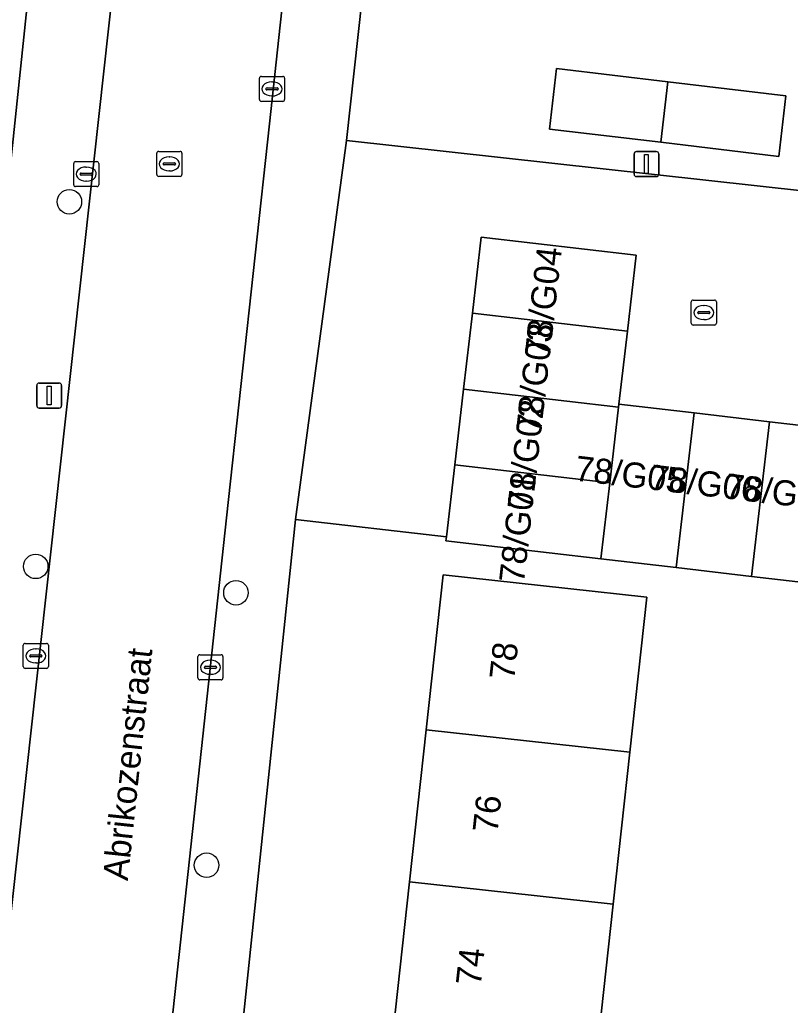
# Model space of a CAD drawing. Extents: x 162026 to 163502, y 387295 to 388169.
# Drawn here: x 162750.7 to 162781.42, y 388029.67 to 388068.97 of the extents above; entities that cross this region are included whole.
import ezdxf

# ---------------------------------------------------------------- set-up
doc = ezdxf.new("R2010")
doc.units = 0
for name, color, linetype in [('IMGEO_Boom', 7, 'Continuous'), ('IMGEO_Erf', 7, 'Continuous'), ('IMGEO_Kolk', 7, 'Continuous'), ('IMGEO_Lichtmast', 7, 'Continuous'), ('IMGEO_Openbare_ruimte_label', 7, 'Continuous'), ('IMGEO_Pand', 7, 'Continuous'), ('IMGEO_Pand_nummerreeks', 7, 'Continuous'), ('IMGEO_Rijbaan_lokaal_open', 7, 'Continuous'), ('IMGEO_Rioolput', 7, 'Continuous'), ('IMGEO_Voetpad_open', 7, 'Continuous')]:
    doc.layers.add(name, color=color, linetype=linetype)

msp = doc.modelspace()

# ---------------------------------------------------------------- linework, layer by layer
at = {"layer": 'IMGEO_Boom'}
for centre in [(162752.677, 388061.712), (162751.334, 388047.171), (162759.318, 388046.12), (162758.146, 388035.254)]:
    msp.add_circle(centre, 0.489, dxfattribs=at)
at = {"layer": 'IMGEO_Erf'}
for points in [[(162765.719, 388084.894), (162765.269, 388078.182), (162763.721, 388064.158), (162794.43, 388060.767), (162794.317, 388059.477), (162795.864, 388059.267), (162796.482, 388065.144), (162799.505, 388064.826), (162802.529, 388064.507), (162805.552, 388064.189), (162808.576, 388063.87), (162811.599, 388063.552), (162811.516, 388062.767), (162854.167, 388057.763), (162854.434, 388060.199), (162859.057, 388059.694), (162859.295, 388069.939), (162859.411, 388074.938)], [(162744.093, 388003.73), (162751.548, 388074.904), (162747.685, 388075.309)], [(162806.663, 388000), (162810.44, 388034.725), (162810.7, 388037.113), (162810.74, 388037.484), (162809.647, 388041.27), (162809.881, 388043.282), (162806.881, 388043.631), (162803.88, 388043.98), (162800.88, 388044.329), (162797.879, 388044.678), (162794.878, 388045.027), (162791.878, 388045.376), (162788.877, 388045.725), (162785.877, 388046.074), (162782.876, 388046.423), (162779.876, 388046.772), (162776.875, 388047.122), (162773.874, 388047.471), (162767.69, 388048.19), (162767.709, 388048.351), (162761.692, 388049.037), (162756.568, 388000)], [(162765.57, 388028.518), (162766.235, 388034.585), (162766.9, 388040.653), (162767.578, 388046.838), (162772.549, 388046.293), (162775.71, 388045.947), (162775.032, 388039.761), (162774.367, 388033.694), (162773.703, 388027.626)]]:
    msp.add_lwpolyline(points, dxfattribs=at)
msp.add_lwpolyline([(162780.965, 388063.525), (162776.259, 388064.085), (162771.817, 388064.614), (162772.097, 388067.027), (162776.543, 388066.5), (162781.253, 388065.942)], close=True, dxfattribs=at)
at = {"layer": 'IMGEO_Kolk'}
for p, q in [((162760.332, 388066.715), (162761.184, 388066.715)), ((162760.257, 388065.789), (162760.257, 388066.641)), ((162760.745, 388066.495), (162760.77, 388066.495)), ((162761.258, 388066.641), (162761.258, 388065.789)), ((162760.516, 388066.209), (162760.516, 388066.221)), ((162760.954, 388066.172), (162760.556, 388066.172)), ((162760.559, 388066.258), (162760.957, 388066.258)), ((162760.768, 388065.935), (162760.743, 388065.935)), ((162761, 388066.221), (162761, 388066.209)), ((162761.184, 388065.715), (162760.332, 388065.715)), ((162752.849, 388062.391), (162752.849, 388063.243)), ((162752.924, 388063.317), (162753.776, 388063.317)), ((162753.85, 388063.243), (162753.85, 388062.391)), ((162753.108, 388062.811), (162753.108, 388062.823)), ((162753.546, 388062.774), (162753.148, 388062.774)), ((162753.151, 388062.86), (162753.549, 388062.86)), ((162753.337, 388063.097), (162753.362, 388063.097)), ((162753.592, 388062.823), (162753.592, 388062.811)), ((162753.36, 388062.537), (162753.335, 388062.537)), ((162753.776, 388062.317), (162752.924, 388062.317)), ((162777.475, 388056.868), (162777.475, 388057.72)), ((162777.55, 388057.794), (162778.402, 388057.794)), ((162778.476, 388057.72), (162778.476, 388056.868)), ((162777.734, 388057.288), (162777.734, 388057.3)), ((162778.172, 388057.251), (162777.774, 388057.251)), ((162777.777, 388057.337), (162778.175, 388057.337)), ((162777.963, 388057.574), (162777.988, 388057.574)), ((162778.218, 388057.3), (162778.218, 388057.288)), ((162777.986, 388057.014), (162777.961, 388057.014)), ((162778.402, 388056.794), (162777.55, 388056.794)), ((162750.839, 388043.175), (162750.839, 388044.027)), ((162750.914, 388044.101), (162751.766, 388044.101)), ((162751.327, 388043.881), (162751.352, 388043.881)), ((162751.84, 388044.027), (162751.84, 388043.175)), ((162751.098, 388043.595), (162751.098, 388043.607)), ((162751.536, 388043.558), (162751.138, 388043.558)), ((162751.141, 388043.644), (162751.539, 388043.644)), ((162751.582, 388043.607), (162751.582, 388043.595)), ((162757.8, 388042.721), (162757.8, 388043.573)), ((162757.875, 388043.647), (162758.727, 388043.647)), ((162758.801, 388043.573), (162758.801, 388042.721)), ((162751.766, 388043.101), (162750.914, 388043.101)), ((162751.35, 388043.321), (162751.325, 388043.321)), ((162758.059, 388043.141), (162758.059, 388043.153)), ((162758.497, 388043.104), (162758.099, 388043.104)), ((162758.102, 388043.19), (162758.5, 388043.19)), ((162758.288, 388043.427), (162758.313, 388043.427)), ((162758.543, 388043.153), (162758.543, 388043.141)), ((162758.311, 388042.867), (162758.286, 388042.867)), ((162758.727, 388042.647), (162757.875, 388042.647))]:
    msp.add_line(p, q, dxfattribs=at)
for points in [[(162760.332, 388066.715), (162761.184, 388066.715)], [(162760.257, 388065.789), (162760.257, 388066.641)], [(162761.258, 388066.641), (162761.258, 388065.789)], [(162761.184, 388065.715), (162760.332, 388065.715)], [(162752.849, 388062.391), (162752.849, 388063.243)], [(162752.924, 388063.317), (162753.776, 388063.317)], [(162753.85, 388063.243), (162753.85, 388062.391)], [(162753.776, 388062.317), (162752.924, 388062.317)], [(162777.475, 388056.868), (162777.475, 388057.72)], [(162777.55, 388057.794), (162778.402, 388057.794)], [(162778.476, 388057.72), (162778.476, 388056.868)], [(162778.402, 388056.794), (162777.55, 388056.794)], [(162750.839, 388043.175), (162750.839, 388044.027)], [(162750.914, 388044.101), (162751.766, 388044.101)], [(162751.84, 388044.027), (162751.84, 388043.175)], [(162757.8, 388042.721), (162757.8, 388043.573)], [(162757.875, 388043.647), (162758.727, 388043.647)], [(162758.801, 388043.573), (162758.801, 388042.721)], [(162751.766, 388043.101), (162750.914, 388043.101)], [(162758.727, 388042.647), (162757.875, 388042.647)]]:
    msp.add_lwpolyline(points, dxfattribs=at)
for centre, radius, start, end in [((162760.334, 388066.639), 0.0765, 91.552, 178.448), ((162760.334, 388066.639), 0.0765, 91.552, 178.448), ((162761.182, 388066.639), 0.0765, 1.552, 88.448), ((162761.182, 388066.639), 0.0765, 1.552, 88.448), ((162760.556, 388066.218), 0.0403, 85.8775, 175.7526), ((162760.553, 388066.208), 0.0366, 178.938, 274.7102), ((162760.957, 388066.215), 0.043, 264.8664, 352.4533), ((162760.961, 388066.22), 0.0386, 1.7309, 96.639), ((162760.334, 388065.791), 0.0765, 181.552, 268.448), ((162760.334, 388065.791), 0.0765, 181.552, 268.448), ((162761.182, 388065.791), 0.0765, 271.552, 358.448), ((162761.182, 388065.791), 0.0765, 271.552, 358.448), ((162752.926, 388063.241), 0.0765, 91.552, 178.448), ((162752.926, 388063.241), 0.0765, 91.552, 178.448), ((162753.774, 388063.241), 0.0765, 1.552, 88.448), ((162753.774, 388063.241), 0.0765, 1.552, 88.448), ((162753.148, 388062.82), 0.0403, 85.8775, 175.7526), ((162753.145, 388062.81), 0.0366, 178.938, 274.7102), ((162753.549, 388062.817), 0.043, 264.8664, 352.4533), ((162753.553, 388062.822), 0.0386, 1.7309, 96.639), ((162752.926, 388062.393), 0.0765, 181.552, 268.448), ((162752.926, 388062.393), 0.0765, 181.552, 268.448), ((162753.774, 388062.393), 0.0765, 271.552, 358.448), ((162753.774, 388062.393), 0.0765, 271.552, 358.448), ((162777.552, 388057.718), 0.0765, 91.552, 178.448), ((162777.552, 388057.718), 0.0765, 91.552, 178.448), ((162778.4, 388057.718), 0.0765, 1.552, 88.448), ((162778.4, 388057.718), 0.0765, 1.552, 88.448), ((162777.774, 388057.297), 0.0403, 85.8775, 175.7526), ((162777.771, 388057.287), 0.0366, 178.938, 274.7102), ((162778.175, 388057.294), 0.043, 264.8664, 352.4533), ((162778.179, 388057.299), 0.0386, 1.7309, 96.639), ((162777.552, 388056.87), 0.0765, 181.552, 268.448), ((162777.552, 388056.87), 0.0765, 181.552, 268.448), ((162778.4, 388056.87), 0.0765, 271.552, 358.448), ((162778.4, 388056.87), 0.0765, 271.552, 358.448), ((162750.916, 388044.025), 0.0765, 91.552, 178.448), ((162750.916, 388044.025), 0.0765, 91.552, 178.448), ((162751.764, 388044.025), 0.0765, 1.552, 88.448), ((162751.764, 388044.025), 0.0765, 1.552, 88.448), ((162751.138, 388043.604), 0.0403, 85.8775, 175.7526), ((162751.135, 388043.594), 0.0366, 178.938, 274.7102), ((162751.539, 388043.601), 0.043, 264.8664, 352.4533), ((162751.543, 388043.606), 0.0386, 1.7309, 96.639), ((162757.877, 388043.571), 0.0765, 91.552, 178.448), ((162757.877, 388043.571), 0.0765, 91.552, 178.448), ((162758.725, 388043.571), 0.0765, 1.552, 88.448), ((162758.725, 388043.571), 0.0765, 1.552, 88.448), ((162750.916, 388043.177), 0.0765, 181.552, 268.448), ((162750.916, 388043.177), 0.0765, 181.552, 268.448), ((162751.764, 388043.177), 0.0765, 271.552, 358.448), ((162751.764, 388043.177), 0.0765, 271.552, 358.448), ((162758.099, 388043.15), 0.0403, 85.8775, 175.7526), ((162758.096, 388043.14), 0.0366, 178.938, 274.7102), ((162758.5, 388043.147), 0.043, 264.8664, 352.4533), ((162758.504, 388043.152), 0.0386, 1.7309, 96.639), ((162757.877, 388042.723), 0.0765, 181.552, 268.448), ((162757.877, 388042.723), 0.0765, 181.552, 268.448), ((162758.725, 388042.723), 0.0765, 271.552, 358.448), ((162758.725, 388042.723), 0.0765, 271.552, 358.448)]:
    msp.add_arc(centre, radius, start, end, dxfattribs=at)
for centre, major_axis, ratio, start_param, end_param in [((162760.744, 388066.215), (-0.387, 0.002), 0.722429, 4.712389, 7.853982), ((162760.769, 388066.215), (-0.39, 0.002), 0.717154, 1.570796, 4.712389), ((162753.336, 388062.817), (-0.387, 0.002), 0.722429, 4.712389, 7.853982), ((162753.361, 388062.817), (-0.39, 0.002), 0.717154, 1.570796, 4.712389), ((162777.962, 388057.294), (-0.387, 0.002), 0.722429, 4.712389, 7.853982), ((162777.987, 388057.294), (-0.39, 0.002), 0.717154, 1.570796, 4.712389), ((162751.326, 388043.601), (-0.387, 0.002), 0.722429, 4.712389, 7.853982), ((162751.351, 388043.601), (-0.39, 0.002), 0.717154, 1.570796, 4.712389), ((162758.287, 388043.147), (-0.387, 0.002), 0.722429, 4.712389, 7.853982), ((162758.312, 388043.147), (-0.39, 0.002), 0.717154, 1.570796, 4.712389)]:
    msp.add_ellipse(centre, major_axis=major_axis, ratio=ratio, start_param=start_param, end_param=end_param, dxfattribs=at)
at = {"layer": 'IMGEO_Lichtmast'}
for p, q in [((162775.192, 388062.819), (162775.192, 388063.619)), ((162775.192, 388063.619), (162775.192, 388062.819)), ((162775.292, 388063.719), (162776.082, 388063.719)), ((162776.082, 388063.719), (162775.292, 388063.719)), ((162776.182, 388063.619), (162776.182, 388062.819)), ((162776.182, 388062.819), (162776.182, 388063.619)), ((162776.082, 388062.719), (162775.292, 388062.719)), ((162775.292, 388062.719), (162776.082, 388062.719)), ((162751.376, 388053.584), (162751.376, 388054.384)), ((162751.376, 388054.384), (162751.376, 388053.584)), ((162751.476, 388054.484), (162752.266, 388054.484)), ((162752.266, 388054.484), (162751.476, 388054.484)), ((162752.366, 388054.384), (162752.366, 388053.584)), ((162752.366, 388053.584), (162752.366, 388054.384)), ((162752.266, 388053.484), (162751.476, 388053.484)), ((162751.476, 388053.484), (162752.266, 388053.484))]:
    msp.add_line(p, q, dxfattribs=at)
for points in [[(162775.612, 388063.594), (162775.762, 388063.594), (162775.762, 388062.844), (162775.612, 388062.844), (162775.612, 388063.594)], [(162751.796, 388054.359), (162751.946, 388054.359), (162751.946, 388053.609), (162751.796, 388053.609), (162751.796, 388054.359)]]:
    msp.add_lwpolyline(points, dxfattribs=at)
for centre, start, end in [((162775.292, 388063.619), 90, 180), ((162775.292, 388063.619), 90, 180), ((162776.082, 388063.619), 0, 90), ((162776.082, 388063.619), 360, 90), ((162775.292, 388062.819), 180, 270), ((162775.292, 388062.819), 180, 270), ((162776.082, 388062.819), 270, 0), ((162776.082, 388062.819), 270, 0), ((162751.476, 388054.384), 90, 180), ((162751.476, 388054.384), 90, 180), ((162752.266, 388054.384), 0, 90), ((162752.266, 388054.384), 360, 90), ((162751.476, 388053.584), 180, 270), ((162751.476, 388053.584), 180, 270), ((162752.266, 388053.584), 270, 0), ((162752.266, 388053.584), 270, 0)]:
    msp.add_arc(centre, 0.1, start, end, dxfattribs=at)
at = {"layer": 'IMGEO_Pand'}
for points in [[(162776.543, 388066.5), (162772.097, 388067.027), (162771.817, 388064.614), (162776.259, 388064.085)], [(162776.259, 388064.085), (162780.965, 388063.525), (162781.253, 388065.942), (162776.543, 388066.5)], [(162768.747, 388057.271), (162774.931, 388056.551), (162775.283, 388059.579), (162769.099, 388060.298)], [(162774.931, 388056.551), (162768.747, 388057.271), (162768.395, 388054.244), (162774.579, 388053.524), (162774.592, 388053.639)], [(162768.042, 388051.217), (162774.227, 388050.497), (162774.579, 388053.524), (162768.395, 388054.244)], [(162774.592, 388053.639), (162774.579, 388053.524), (162774.227, 388050.497), (162773.874, 388047.471), (162776.875, 388047.122), (162777.593, 388053.29)], [(162777.593, 388053.29), (162776.875, 388047.122), (162779.876, 388046.772), (162780.593, 388052.941)], [(162779.876, 388046.772), (162782.876, 388046.423), (162783.594, 388052.592), (162780.593, 388052.941)], [(162767.709, 388048.351), (162767.69, 388048.19), (162773.874, 388047.471), (162774.227, 388050.497), (162768.042, 388051.217)], [(162775.032, 388039.761), (162775.71, 388045.947), (162772.549, 388046.293), (162767.578, 388046.838), (162766.9, 388040.653)], [(162774.367, 388033.694), (162775.032, 388039.761), (162766.9, 388040.653), (162766.235, 388034.585)], [(162766.235, 388034.585), (162765.57, 388028.518), (162773.703, 388027.626), (162774.367, 388033.694)]]:
    msp.add_lwpolyline(points, close=True, dxfattribs=at)
at = {"layer": 'IMGEO_Rijbaan_lokaal_open'}
for points in [[(162751.635, 387997.594), (162752.325, 387998.622), (162752.921, 387999.708), (162753.06, 388000), (162753.529, 388001.145), (162753.894, 388002.327), (162754.152, 388003.537), (162754.244, 388004.18), (162756.048, 388022.376), (162758.948, 388049.11), (162760.653, 388064.827), (162762.333, 388080.317), (162762.967, 388086.234)], [(162756.053, 388085.148), (162755.811, 388082.952), (162755.001, 388075.613), (162747.13, 388004.231)], [(162794.43, 388060.767), (162763.721, 388064.158), (162761.692, 388049.037), (162767.709, 388048.351), (162768.042, 388051.217), (162768.395, 388054.244), (162768.747, 388057.271), (162769.099, 388060.298), (162775.283, 388059.579), (162774.931, 388056.551), (162774.592, 388053.639), (162777.593, 388053.29), (162780.593, 388052.941), (162783.594, 388052.592)]]:
    msp.add_lwpolyline(points, dxfattribs=at)
at = {"layer": 'IMGEO_Rioolput'}
for p, q in [((162756.163, 388062.798), (162756.163, 388063.65)), ((162756.238, 388063.724), (162757.09, 388063.724)), ((162757.164, 388063.65), (162757.164, 388062.798)), ((162756.422, 388063.218), (162756.422, 388063.23)), ((162756.86, 388063.181), (162756.462, 388063.181)), ((162756.465, 388063.267), (162756.863, 388063.267)), ((162756.651, 388063.504), (162756.676, 388063.504)), ((162756.906, 388063.23), (162756.906, 388063.218)), ((162756.674, 388062.944), (162756.649, 388062.944)), ((162757.09, 388062.724), (162756.238, 388062.724))]:
    msp.add_line(p, q, dxfattribs=at)
for points in [[(162756.163, 388062.798), (162756.163, 388063.65)], [(162756.238, 388063.724), (162757.09, 388063.724)], [(162757.164, 388063.65), (162757.164, 388062.798)], [(162757.09, 388062.724), (162756.238, 388062.724)]]:
    msp.add_lwpolyline(points, dxfattribs=at)
for centre, radius, start, end in [((162756.24, 388063.648), 0.0765, 91.552, 178.448), ((162756.24, 388063.648), 0.0765, 91.552, 178.448), ((162757.088, 388063.648), 0.0765, 1.552, 88.448), ((162757.088, 388063.648), 0.0765, 1.552, 88.448), ((162756.462, 388063.227), 0.0403, 85.8775, 175.7526), ((162756.459, 388063.217), 0.0366, 178.938, 274.7102), ((162756.863, 388063.224), 0.043, 264.8664, 352.4533), ((162756.867, 388063.229), 0.0386, 1.7309, 96.639), ((162756.24, 388062.8), 0.0765, 181.552, 268.448), ((162756.24, 388062.8), 0.0765, 181.552, 268.448), ((162757.088, 388062.8), 0.0765, 271.552, 358.448), ((162757.088, 388062.8), 0.0765, 271.552, 358.448)]:
    msp.add_arc(centre, radius, start, end, dxfattribs=at)
for centre, major_axis, ratio, start_param, end_param in [((162756.65, 388063.224), (-0.387, 0.002), 0.722429, 4.712389, 7.853982), ((162756.675, 388063.224), (-0.39, 0.002), 0.717154, 1.570796, 4.712389)]:
    msp.add_ellipse(centre, major_axis=major_axis, ratio=ratio, start_param=start_param, end_param=end_param, dxfattribs=at)
at = {"layer": 'IMGEO_Voetpad_open'}
for points in [[(162762.967, 388086.234), (162762.333, 388080.317), (162760.653, 388064.827), (162758.948, 388049.11), (162756.048, 388022.376), (162754.244, 388004.18), (162754.152, 388003.537), (162753.894, 388002.327), (162753.529, 388001.145), (162753.06, 388000), (162752.921, 387999.708), (162752.325, 387998.622), (162751.635, 387997.594), (162750.856, 387996.632), (162749.994, 387995.743)], [(162752.643, 388085.361), (162752.318, 388082.257), (162751.684, 388076.2), (162751.548, 388074.904), (162744.093, 388003.73)], [(162763.721, 388064.158), (162765.269, 388078.182), (162765.719, 388084.894)], [(162747.13, 388004.231), (162755.001, 388075.613)], [(162710.775, 387991.923), (162751.48, 387987.565), (162752.738, 387987.43), (162755.181, 387987.168), (162755.745, 387992.236), (162755.796, 387992.785), (162755.978, 387994.754), (162756.18, 387996.943), (162756.434, 387998.722), (162756.568, 388000), (162761.692, 388049.037), (162763.721, 388064.158)]]:
    msp.add_lwpolyline(points, dxfattribs=at)

# ---------------------------------------------------------------- texts
at = {"layer": 'IMGEO_Openbare_ruimte_label'}
msp.add_text('Abrikozenstraat', height=1, rotation=83.913, dxfattribs=at).set_placement((162755.003, 388034.612))
at = {"layer": 'IMGEO_Pand_nummerreeks'}
for s, rotation, p in [('78/G04', 83.5065, (162771.827, 388055.492)), ('78/G03', 83.5065, (162771.48, 388052.449)), ('78/G02', 83.5065, (162771.133, 388049.4)), ('78/G05', 353.2505, (162772.799, 388050.598)), ('78/G06', 353.2505, (162775.795, 388050.243)), ('78/G01', 83.5065, (162770.8, 388046.473)), ('78/G07', 353.2505, (162778.791, 388049.889)), ('78', 83.7432, (162770.414, 388042.613)), ('76', 83.7432, (162769.746, 388036.513)), ('74', 83.7432, (162769.077, 388030.416))]:
    msp.add_text(s, height=1, rotation=rotation, dxfattribs=at).set_placement(p)

doc.saveas('drawing.dxf')
